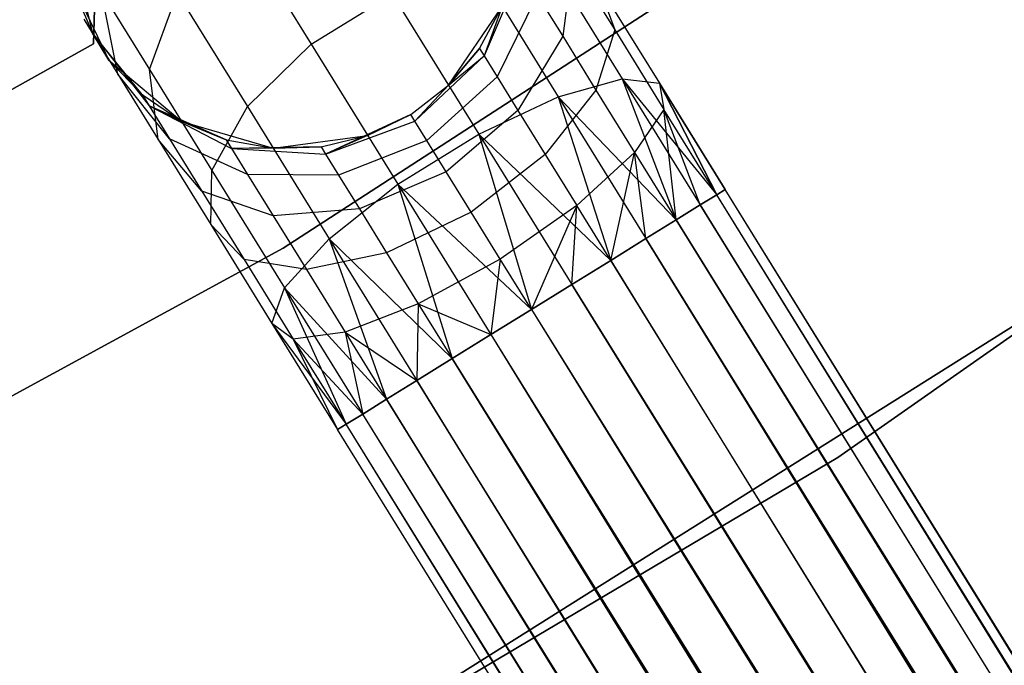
# Model space of a CAD drawing. Extents: x -189 to 189, y -189 to 189.
# Tile 381 of 591: x 20.56 to 24.86, y -38.31 to -35.5. Entities that reach past the tile are written whole.
import ezdxf

# ---------------------------------------------------------------- set-up
doc = ezdxf.new("R2010")
doc.units = 0
doc.header["$LTSCALE"] = 25.4
doc.layers.get('0').update_dxf_attribs({"linetype": 'CONTINUOUS'})

# ---------------------------------------------------------------- blocks, each defined once
blk = doc.blocks.new('CAMELEON-KENAI-C-12244_STL')
at = {"color": 0}
for p, q in [((24.4377, -34.7272, -1), (21.7082, -36.4948, -1)), ((21.7082, -36.4948, -8.5), (24.4377, -34.7272, -8.5)), ((21.7082, -36.4948, -8.5), (24.4377, -34.7272, -8.5)), ((24.4377, -34.7272, -1), (21.7082, -36.4948, -1)), ((21.5065, -35.0811, -9.6059), (21.8312, -35.6055, -10.0792)), ((21.5065, -35.0811, -9.6059), (21.8312, -35.6055, -10.0792)), ((20.7844, -35.1648, -8.147), (20.8762, -35.5573, -8.0447)), ((20.7844, -35.1648, -8.147), (20.8762, -35.5573, -8.0447)), ((20.8919, -35.1899, -2), (20.8808, -35.6029, -2)), ((20.8808, -35.6029, -4), (20.8919, -35.1899, -4)), ((20.8808, -35.6029, -4), (20.8919, -35.1899, -4)), ((20.8919, -35.1899, -2), (20.8808, -35.6029, -2)), ((22.5523, -35.2585, -9.9327), (22.9089, -35.8345, -10.2133)), ((22.5523, -35.2585, -9.9327), (22.9089, -35.8345, -10.2133)), ((22.8702, -35.2434, -9.6651), (23.1876, -35.756, -9.9148)), ((22.8702, -35.2434, -9.6651), (23.1876, -35.756, -9.9148)), ((22.9711, -35.2448, -8.6957), (22.9283, -35.5707, -8.4411)), ((22.9711, -35.2448, -8.6957), (22.9283, -35.5707, -8.4411)), ((22.9711, -35.2448, -8.6957), (23.1554, -35.5425, -8.9644)), ((22.9711, -35.2448, -8.6957), (23.1554, -35.5425, -8.9644)), ((20.7678, -35.2995, -2), (20.9485, -35.674, -2)), ((20.7678, -35.2995, -2), (20.9485, -35.674, -2)), ((20.7678, -35.2995, -7.5), (20.8762, -35.5573, -8.0447)), ((20.7678, -35.2995, -7.5), (20.8762, -35.5573, -8.0447)), ((22.747, -35.2779, -7.8445), (22.5853, -35.6557, -7.7812)), ((22.747, -35.2779, -7.8445), (22.5853, -35.6557, -7.7812)), ((23.0835, -35.3438, -9.3226), (23.3507, -35.7754, -9.5328)), ((23.0835, -35.3438, -9.3226), (23.3507, -35.7754, -9.5328)), ((23.0835, -35.3438, -9.3226), (23.1554, -35.5425, -8.9644)), ((23.0835, -35.3438, -9.3226), (23.1554, -35.5425, -8.9644)), ((20.9869, -35.736, -8.5523), (20.9158, -35.3772, -8.75)), ((20.9158, -35.3772, -8.75), (21.125, -35.715, -9.2678)), ((20.9158, -35.3772, -8.75), (21.125, -35.715, -9.2678)), ((20.9869, -35.736, -8.5523), (20.9158, -35.3772, -8.75)), ((21.125, -35.715, -9.2678), (21.2465, -35.3827, -9.4863)), ((21.125, -35.715, -9.2678), (21.2465, -35.3827, -9.4863)), ((21.2465, -35.3827, -9.4863), (21.5528, -35.8773, -9.9327)), ((21.2465, -35.3827, -9.4863), (21.5528, -35.8773, -9.9327)), ((21.8312, -35.6055, -10.0792), (22.1848, -35.3866, -10.0792)), ((21.8312, -35.6055, -10.0792), (22.1848, -35.3866, -10.0792)), ((22.1848, -35.3866, -10.0792), (22.5629, -35.9972, -10.3767)), ((22.1848, -35.3866, -10.0792), (22.5629, -35.9972, -10.3767)), ((22.817, -35.3909, -8.1654), (22.6424, -35.748, -8.0432)), ((22.817, -35.3909, -8.1654), (22.6424, -35.748, -8.0432)), ((22.817, -35.3909, -8.1654), (22.9283, -35.5707, -8.4411)), ((22.817, -35.3909, -8.1654), (22.9283, -35.5707, -8.4411)), ((22.4307, -35.7838, -2), (22.6647, -35.44, -2)), ((22.4307, -35.7838, -2), (22.6647, -35.44, -2)), ((22.5658, -35.6242, -7.5), (22.6647, -35.44, -2)), ((22.5658, -35.6242, -7.5), (22.6647, -35.44, -7.5)), ((22.5658, -35.6242, -7.5), (22.6647, -35.44, -2)), ((22.5658, -35.6242, -7.5), (22.6647, -35.44, -7.5)), ((22.6647, -35.44, -7.5), (22.5853, -35.6557, -7.7812)), ((22.6647, -35.44, -7.5), (22.5853, -35.6557, -7.7812)), ((20.8385, -35.4963, -7.5), (20.9485, -35.674, -2)), ((20.8385, -35.4963, -7.5), (20.9485, -35.674, -2)), ((20.8385, -35.4963, -7.5), (20.8762, -35.5573, -8.0447)), ((20.8385, -35.4963, -7.5), (20.8762, -35.5573, -8.0447)), ((24.1286, -37.4067, -1), (26.8561, -35.5001, -1)), ((26.8561, -35.5001), (24.1286, -37.4067)), ((24.1286, -37.4067, -1), (26.8561, -35.5001, -1)), ((26.8561, -35.5001), (24.1286, -37.4067)), ((20.9485, -35.674, -7.5), (20.8762, -35.5573, -8.0447)), ((21.0931, -35.825, -7.5), (20.8762, -35.5573, -8.0447)), ((20.8762, -35.5573, -8.0447), (21.1235, -35.874, -7.9377)), ((21.0931, -35.825, -7.5), (20.8762, -35.5573, -8.0447)), ((20.9485, -35.674, -7.5), (20.8762, -35.5573, -8.0447)), ((20.8762, -35.5573, -8.0447), (21.1235, -35.874, -7.9377)), ((20.8762, -35.5573, -8.0447), (20.9869, -35.736, -8.5523)), ((20.8762, -35.5573, -8.0447), (20.9869, -35.736, -8.5523)), ((22.9283, -35.5707, -8.4411), (22.7333, -35.8948, -8.2682)), ((22.9283, -35.5707, -8.4411), (22.7333, -35.8948, -8.2682)), ((22.9283, -35.5707, -8.4411), (23.0734, -35.8051, -8.6526)), ((22.9283, -35.5707, -8.4411), (23.0734, -35.8051, -8.6526)), ((23.1554, -35.5425, -8.9644), (23.0734, -35.8051, -8.6526)), ((23.1554, -35.5425, -8.9644), (23.0734, -35.8051, -8.6526)), ((23.1554, -35.5425, -8.9644), (23.3701, -35.8893, -9.1334)), ((23.1554, -35.5425, -8.9644), (23.3701, -35.8893, -9.1334)), ((20.8808, -35.6029, -2), (19.5128, -36.3702, -2)), ((19.5128, -36.3702, -4), (20.8808, -35.6029, -4)), ((19.5128, -36.3702, -4), (20.8808, -35.6029, -4)), ((20.8808, -35.6029, -2), (19.5128, -36.3702, -2)), ((20.8808, -35.6029, -2), (20.8808, -35.6029, -4)), ((20.8808, -35.6029, -2), (20.8808, -35.6029, -4)), ((21.5528, -35.8773, -9.9327), (21.8312, -35.6055, -10.0792)), ((21.5528, -35.8773, -9.9327), (21.8312, -35.6055, -10.0792)), ((21.8312, -35.6055, -10.0792), (22.2094, -36.2161, -10.3767)), ((21.8312, -35.6055, -10.0792), (22.2094, -36.2161, -10.3767)), ((22.5853, -35.6557, -7.7812), (22.2834, -35.9408, -7.7588)), ((22.5853, -35.6557, -7.7812), (22.2834, -35.9408, -7.7588)), ((22.4307, -35.7838, -7.5), (22.5658, -35.6242, -7.5)), ((22.5658, -35.6242, -7.5), (22.4307, -35.7838, -2)), ((22.5658, -35.6242, -7.5), (22.4307, -35.7838, -2)), ((22.4307, -35.7838, -7.5), (22.5658, -35.6242, -7.5)), ((22.4307, -35.7838, -7.5), (22.5853, -35.6557, -7.7812)), ((22.4307, -35.7838, -7.5), (22.5853, -35.6557, -7.7812)), ((22.5658, -35.6242, -7.5), (22.5853, -35.6557, -7.7812)), ((22.5658, -35.6242, -7.5), (22.5853, -35.6557, -7.7812)), ((22.5853, -35.6557, -7.7812), (22.6424, -35.748, -8.0432)), ((22.5853, -35.6557, -7.7812), (22.6424, -35.748, -8.0432)), ((20.9485, -35.674, -2), (21.266, -35.9426, -2)), ((20.9485, -35.674, -7.5), (20.9485, -35.674, -2)), ((20.9485, -35.674, -7.5), (20.9485, -35.674, -2)), ((20.9485, -35.674, -7.5), (21.0931, -35.825, -7.5)), ((21.0931, -35.825, -7.5), (20.9485, -35.674, -2)), ((21.0931, -35.825, -7.5), (20.9485, -35.674, -2)), ((20.9485, -35.674, -2), (21.266, -35.9426, -2)), ((20.9485, -35.674, -7.5), (21.0931, -35.825, -7.5)), ((21.2124, -36.0176, -8.3455), (20.9869, -35.736, -8.5523)), ((20.9869, -35.736, -8.5523), (21.163, -36.0204, -8.9881)), ((20.9869, -35.736, -8.5523), (21.163, -36.0204, -8.9881)), ((21.2124, -36.0176, -8.3455), (20.9869, -35.736, -8.5523)), ((21.163, -36.0204, -8.9881), (21.125, -35.715, -9.2678)), ((21.125, -35.715, -9.2678), (21.3976, -36.1552, -9.6651)), ((21.125, -35.715, -9.2678), (21.3976, -36.1552, -9.6651)), ((21.163, -36.0204, -8.9881), (21.125, -35.715, -9.2678)), ((22.2655, -35.9118, -2), (22.4307, -35.7838, -2)), ((22.2655, -35.9118, -7.5), (22.4307, -35.7838, -7.5)), ((22.2655, -35.9118, -2), (22.4307, -35.7838, -2)), ((22.2655, -35.9118, -7.5), (22.4307, -35.7838, -7.5)), ((22.4307, -35.7838, -7.5), (22.2834, -35.9408, -7.7588)), ((22.4307, -35.7838, -7.5), (22.2834, -35.9408, -7.7588)), ((22.6424, -35.748, -8.0432), (22.336, -36.0257, -8)), ((22.6424, -35.748, -8.0432), (22.336, -36.0257, -8)), ((22.4307, -35.7838, -7.5), (22.4307, -35.7838, -2)), ((22.4307, -35.7838, -7.5), (22.4307, -35.7838, -2)), ((22.6424, -35.748, -8.0432), (22.7333, -35.8948, -8.2682)), ((22.6424, -35.748, -8.0432), (22.7333, -35.8948, -8.2682)), ((22.9089, -35.8345, -10.2133), (23.1876, -35.756, -9.9148)), ((22.9089, -35.8345, -10.2133), (23.1876, -35.756, -9.9148)), ((23.1876, -35.756, -9.9148), (23.4237, -36.3708, -10.1691)), ((23.1876, -35.756, -9.9148), (23.4237, -36.3708, -10.1691)), ((23.1876, -35.756, -9.9148), (23.5282, -36.3061, -10)), ((23.1876, -35.756, -9.9148), (23.5282, -36.3061, -10)), ((23.1876, -35.756, -9.9148), (23.6005, -36.2614, -9.809)), ((23.1876, -35.756, -9.9148), (23.6005, -36.2614, -9.809)), ((23.1876, -35.756, -9.9148), (23.3507, -35.7754, -9.5328)), ((23.1876, -35.756, -9.9148), (23.3507, -35.7754, -9.5328)), ((23.3507, -35.7754, -9.5328), (23.6005, -36.2614, -9.809)), ((23.3507, -35.7754, -9.5328), (23.6005, -36.2614, -9.809)), ((23.3507, -35.7754, -9.5328), (23.6375, -36.2385, -9.6045)), ((23.6005, -36.2614, -9.191), (23.3507, -35.7754, -9.5328)), ((23.3507, -35.7754, -9.5328), (23.3701, -35.8893, -9.1334)), ((23.6005, -36.2614, -9.191), (23.3507, -35.7754, -9.5328)), ((23.6375, -36.2385, -9.3955), (23.3507, -35.7754, -9.5328)), ((23.6375, -36.2385, -9.3955), (23.3507, -35.7754, -9.5328)), ((23.3507, -35.7754, -9.5328), (23.6375, -36.2385, -9.6045)), ((23.3507, -35.7754, -9.5328), (23.3701, -35.8893, -9.1334)), ((21.0931, -35.825, -7.5), (21.266, -35.9426, -2)), ((21.0931, -35.825, -7.5), (21.266, -35.9426, -7.5)), ((21.0931, -35.825, -7.5), (21.266, -35.9426, -2)), ((21.0931, -35.825, -7.5), (21.266, -35.9426, -7.5)), ((21.0931, -35.825, -7.5), (21.1235, -35.874, -7.9377)), ((21.0931, -35.825, -7.5), (21.1235, -35.874, -7.9377)), ((23.0734, -35.8051, -8.6526), (22.8518, -36.0861, -8.4409)), ((23.0734, -35.8051, -8.6526), (22.8518, -36.0861, -8.4409)), ((23.0734, -35.8051, -8.6526), (23.2424, -36.078, -8.7855)), ((23.0734, -35.8051, -8.6526), (23.2424, -36.078, -8.7855)), ((22.5629, -35.9972, -10.3767), (22.9089, -35.8345, -10.2133)), ((22.5629, -35.9972, -10.3767), (22.9089, -35.8345, -10.2133)), ((22.9089, -35.8345, -10.2133), (23.1377, -36.5479, -10.4135)), ((22.9089, -35.8345, -10.2133), (23.1377, -36.5479, -10.4135)), ((22.9089, -35.8345, -10.2133), (23.2917, -36.4526, -10.309)), ((22.9089, -35.8345, -10.2133), (23.2917, -36.4526, -10.309)), ((22.9089, -35.8345, -10.2133), (23.4237, -36.3708, -10.1691)), ((22.9089, -35.8345, -10.2133), (23.4237, -36.3708, -10.1691)), ((21.4595, -36.0217, -7.5), (21.1235, -35.874, -7.9377)), ((21.1235, -35.874, -7.9377), (21.4833, -36.0603, -7.8445)), ((21.266, -35.9426, -7.5), (21.1235, -35.874, -7.9377)), ((21.4595, -36.0217, -7.5), (21.1235, -35.874, -7.9377)), ((21.266, -35.9426, -7.5), (21.1235, -35.874, -7.9377)), ((21.1235, -35.874, -7.9377), (21.4833, -36.0603, -7.8445)), ((21.1235, -35.874, -7.9377), (21.2124, -36.0176, -8.3455)), ((21.1235, -35.874, -7.9377), (21.2124, -36.0176, -8.3455)), ((21.3976, -36.1552, -9.6651), (21.5528, -35.8773, -9.9327)), ((21.3976, -36.1552, -9.6651), (21.5528, -35.8773, -9.9327)), ((21.5528, -35.8773, -9.9327), (21.9094, -36.4533, -10.2133)), ((21.5528, -35.8773, -9.9327), (21.9094, -36.4533, -10.2133)), ((22.2655, -35.9118, -7.5), (21.8936, -36.0839, -7.7812)), ((22.2655, -35.9118, -7.5), (21.8936, -36.0839, -7.7812)), ((22.0772, -36.0027, -2), (22.2655, -35.9118, -2)), ((22.0772, -36.0027, -7.5), (22.2655, -35.9118, -7.5)), ((22.0772, -36.0027, -2), (22.2655, -35.9118, -2)), ((22.0772, -36.0027, -7.5), (22.2655, -35.9118, -7.5)), ((22.2655, -35.9118, -7.5), (22.2655, -35.9118, -2)), ((22.2655, -35.9118, -7.5), (22.2655, -35.9118, -2)), ((22.2834, -35.9408, -7.7588), (22.2655, -35.9118, -7.5)), ((22.2834, -35.9408, -7.7588), (22.2655, -35.9118, -7.5)), ((22.7333, -35.8948, -8.2682), (22.4197, -36.1609, -8.2071)), ((22.7333, -35.8948, -8.2682), (22.4197, -36.1609, -8.2071)), ((22.7333, -35.8948, -8.2682), (22.8518, -36.0861, -8.4409)), ((22.7333, -35.8948, -8.2682), (22.8518, -36.0861, -8.4409)), ((23.3701, -35.8893, -9.1334), (23.2424, -36.078, -8.7855)), ((23.3701, -35.8893, -9.1334), (23.2424, -36.078, -8.7855)), ((23.4237, -36.3708, -8.8309), (23.3701, -35.8893, -9.1334)), ((23.5282, -36.3061, -9), (23.3701, -35.8893, -9.1334)), ((23.4237, -36.3708, -8.8309), (23.3701, -35.8893, -9.1334)), ((23.5282, -36.3061, -9), (23.3701, -35.8893, -9.1334)), ((23.6005, -36.2614, -9.191), (23.3701, -35.8893, -9.1334)), ((23.6005, -36.2614, -9.191), (23.3701, -35.8893, -9.1334)), ((21.266, -35.9426, -2), (21.6652, -36.0589, -2)), ((21.266, -35.9426, -7.5), (21.266, -35.9426, -2)), ((21.266, -35.9426, -7.5), (21.266, -35.9426, -2)), ((21.266, -35.9426, -7.5), (21.4595, -36.0217, -7.5)), ((21.4595, -36.0217, -7.5), (21.266, -35.9426, -2)), ((21.4595, -36.0217, -7.5), (21.266, -35.9426, -2)), ((21.266, -35.9426, -2), (21.6652, -36.0589, -2)), ((21.266, -35.9426, -7.5), (21.4595, -36.0217, -7.5)), ((21.8936, -36.0839, -7.7812), (22.2834, -35.9408, -7.7588)), ((21.8936, -36.0839, -7.7812), (22.2834, -35.9408, -7.7588)), ((22.336, -36.0257, -8), (22.2834, -35.9408, -7.7588)), ((22.336, -36.0257, -8), (22.2834, -35.9408, -7.7588)), ((22.2094, -36.2161, -10.3767), (22.5629, -35.9972, -10.3767)), ((22.2094, -36.2161, -10.3767), (22.5629, -35.9972, -10.3767)), ((22.5629, -35.9972, -10.3767), (22.7919, -36.762, -10.5)), ((22.5629, -35.9972, -10.3767), (22.7919, -36.762, -10.5)), ((22.5629, -35.9972, -10.3767), (22.9687, -36.6526, -10.4781)), ((22.5629, -35.9972, -10.3767), (22.9687, -36.6526, -10.4781)), ((22.5629, -35.9972, -10.3767), (23.1377, -36.5479, -10.4135)), ((22.5629, -35.9972, -10.3767), (23.1377, -36.5479, -10.4135)), ((21.3538, -36.2461, -8.6957), (21.163, -36.0204, -8.9881)), ((21.163, -36.0204, -8.9881), (21.3924, -36.3909, -9.3226)), ((21.163, -36.0204, -8.9881), (21.3924, -36.3909, -9.3226)), ((21.3538, -36.2461, -8.6957), (21.163, -36.0204, -8.9881)), ((21.5533, -36.1733, -8.1654), (21.2124, -36.0176, -8.3455)), ((21.2124, -36.0176, -8.3455), (21.3538, -36.2461, -8.6957)), ((21.2124, -36.0176, -8.3455), (21.3538, -36.2461, -8.6957)), ((21.5533, -36.1733, -8.1654), (21.2124, -36.0176, -8.3455)), ((21.4595, -36.0217, -7.5), (21.6652, -36.0589, -2)), ((21.4595, -36.0217, -7.5), (21.6652, -36.0589, -7.5)), ((21.4595, -36.0217, -7.5), (21.6652, -36.0589, -2)), ((21.4595, -36.0217, -7.5), (21.6652, -36.0589, -7.5)), ((21.4595, -36.0217, -7.5), (21.4833, -36.0603, -7.8445)), ((21.4595, -36.0217, -7.5), (21.4833, -36.0603, -7.8445)), ((21.6652, -36.0589, -2), (22.0772, -36.0027, -2)), ((21.6652, -36.0589, -2), (22.0772, -36.0027, -2)), ((21.8742, -36.0524, -7.5), (22.0772, -36.0027, -2)), ((21.8742, -36.0524, -7.5), (22.0772, -36.0027, -2)), ((21.8742, -36.0524, -7.5), (22.0772, -36.0027, -7.5)), ((21.8742, -36.0524, -7.5), (22.0772, -36.0027, -7.5)), ((22.0772, -36.0027, -7.5), (21.8936, -36.0839, -7.7812)), ((22.0772, -36.0027, -7.5), (21.8936, -36.0839, -7.7812)), ((22.336, -36.0257, -8), (21.9508, -36.1762, -8.0432)), ((22.336, -36.0257, -8), (21.9508, -36.1762, -8.0432)), ((22.0772, -36.0027, -7.5), (22.0772, -36.0027, -2)), ((22.0772, -36.0027, -7.5), (22.0772, -36.0027, -2)), ((22.4197, -36.1609, -8.2071), (22.336, -36.0257, -8)), ((22.4197, -36.1609, -8.2071), (22.336, -36.0257, -8)), ((21.8742, -36.0524, -7.5), (21.4833, -36.0603, -7.8445)), ((21.8742, -36.0524, -7.5), (21.4833, -36.0603, -7.8445)), ((21.6652, -36.0589, -7.5), (21.4833, -36.0603, -7.8445)), ((21.6652, -36.0589, -7.5), (21.4833, -36.0603, -7.8445)), ((21.4833, -36.0603, -7.8445), (21.8936, -36.0839, -7.7812)), ((21.4833, -36.0603, -7.8445), (21.8936, -36.0839, -7.7812)), ((21.4833, -36.0603, -7.8445), (21.5533, -36.1733, -8.1654)), ((21.4833, -36.0603, -7.8445), (21.5533, -36.1733, -8.1654)), ((21.6652, -36.0589, -7.5), (21.8742, -36.0524, -7.5)), ((21.8742, -36.0524, -7.5), (21.6652, -36.0589, -2)), ((21.8742, -36.0524, -7.5), (21.6652, -36.0589, -2)), ((21.6652, -36.0589, -7.5), (21.8742, -36.0524, -7.5)), ((21.6652, -36.0589, -7.5), (21.6652, -36.0589, -2)), ((21.6652, -36.0589, -7.5), (21.6652, -36.0589, -2)), ((21.8742, -36.0524, -7.5), (21.8936, -36.0839, -7.7812)), ((21.8742, -36.0524, -7.5), (21.8936, -36.0839, -7.7812)), ((21.8936, -36.0839, -7.7812), (21.9508, -36.1762, -8.0432)), ((21.8936, -36.0839, -7.7812), (21.9508, -36.1762, -8.0432)), ((22.8518, -36.0861, -8.4409), (22.5287, -36.3369, -8.366)), ((22.8518, -36.0861, -8.4409), (22.5287, -36.3369, -8.366)), ((22.8518, -36.0861, -8.4409), (22.9897, -36.3088, -8.5494)), ((22.8518, -36.0861, -8.4409), (22.9897, -36.3088, -8.5494)), ((22.9897, -36.3088, -8.5494), (23.2424, -36.078, -8.7855)), ((22.9897, -36.3088, -8.5494), (23.2424, -36.078, -8.7855)), ((23.1377, -36.5479, -8.5864), (23.2424, -36.078, -8.7855)), ((23.1377, -36.5479, -8.5864), (23.2424, -36.078, -8.7855)), ((23.2424, -36.078, -8.7855), (23.4237, -36.3708, -8.8309)), ((23.2917, -36.4526, -8.691), (23.2424, -36.078, -8.7855)), ((23.2917, -36.4526, -8.691), (23.2424, -36.078, -8.7855)), ((23.2424, -36.078, -8.7855), (23.4237, -36.3708, -8.8309)), ((21.3924, -36.3909, -9.3226), (21.3976, -36.1552, -9.6651)), ((21.3924, -36.3909, -9.3226), (21.3976, -36.1552, -9.6651)), ((21.3976, -36.1552, -9.6651), (21.715, -36.6678, -9.9148)), ((21.3976, -36.1552, -9.6651), (21.715, -36.6678, -9.9148)), ((21.9508, -36.1762, -8.0432), (21.5533, -36.1733, -8.1654)), ((21.5533, -36.1733, -8.1654), (21.6647, -36.3531, -8.4411)), ((21.5533, -36.1733, -8.1654), (21.6647, -36.3531, -8.4411)), ((21.9508, -36.1762, -8.0432), (21.5533, -36.1733, -8.1654)), ((22.4197, -36.1609, -8.2071), (22.0417, -36.323, -8.2682)), ((22.4197, -36.1609, -8.2071), (22.0417, -36.323, -8.2682)), ((22.5287, -36.3369, -8.366), (22.4197, -36.1609, -8.2071)), ((22.5287, -36.3369, -8.366), (22.4197, -36.1609, -8.2071)), ((21.9094, -36.4533, -10.2133), (22.2094, -36.2161, -10.3767)), ((21.9094, -36.4533, -10.2133), (22.2094, -36.2161, -10.3767)), ((21.9508, -36.1762, -8.0432), (22.0417, -36.323, -8.2682)), ((21.9508, -36.1762, -8.0432), (22.0417, -36.323, -8.2682)), ((22.2094, -36.2161, -10.3767), (22.4461, -36.9762, -10.4135)), ((22.2094, -36.2161, -10.3767), (22.4461, -36.9762, -10.4135)), ((22.2094, -36.2161, -10.3767), (22.6151, -36.8715, -10.4781)), ((22.2094, -36.2161, -10.3767), (22.6151, -36.8715, -10.4781)), ((22.2094, -36.2161, -10.3767), (22.7919, -36.762, -10.5)), ((22.2094, -36.2161, -10.3767), (22.7919, -36.762, -10.5)), ((21.6647, -36.3531, -8.4411), (21.3538, -36.2461, -8.6957)), ((21.3538, -36.2461, -8.6957), (21.5382, -36.5439, -8.9644)), ((21.3538, -36.2461, -8.6957), (21.5382, -36.5439, -8.9644)), ((21.6647, -36.3531, -8.4411), (21.3538, -36.2461, -8.6957)), ((23.6375, -36.2385, -9.6045), (23.6005, -36.2614, -9.809)), ((23.6005, -36.2614, -9.191), (23.6375, -36.2385, -9.3955)), ((23.6005, -36.2614, -9.191), (23.6375, -36.2385, -9.3955)), ((23.6375, -36.2385, -9.6045), (23.6005, -36.2614, -9.809)), ((89.5687, -142.7211, -9.3955), (23.6375, -36.2385, -9.3955)), ((89.5687, -142.7211, -9.3955), (23.6375, -36.2385, -9.6045)), ((89.4594, -142.7887, -9), (23.6375, -36.2385, -9.3955)), ((89.4594, -142.7887, -9), (23.6375, -36.2385, -9.3955)), ((89.5687, -142.7211, -9.3955), (23.6375, -36.2385, -9.3955)), ((89.5687, -142.7211, -9.3955), (23.6375, -36.2385, -9.6045)), ((23.6005, -36.2614, -9.809), (23.5282, -36.3061, -10)), ((23.5282, -36.3061, -9), (23.6005, -36.2614, -9.191)), ((23.5282, -36.3061, -9), (23.6005, -36.2614, -9.191)), ((23.6005, -36.2614, -9.809), (23.5282, -36.3061, -10)), ((89.4594, -142.7887, -9), (23.6005, -36.2614, -9.191)), ((89.4594, -142.7887, -9), (23.6005, -36.2614, -9.191)), ((89.5687, -142.7211, -9.3955), (23.6005, -36.2614, -9.809)), ((89.5687, -142.7211, -9.3955), (23.6005, -36.2614, -9.809)), ((89.5317, -142.744, -9.809), (23.6005, -36.2614, -9.809)), ((89.5317, -142.744, -9.809), (23.6005, -36.2614, -9.809)), ((22.0417, -36.323, -8.2682), (21.6647, -36.3531, -8.4411)), ((22.0417, -36.323, -8.2682), (21.6647, -36.3531, -8.4411)), ((22.0417, -36.323, -8.2682), (22.1601, -36.5143, -8.4409)), ((22.0417, -36.323, -8.2682), (22.1601, -36.5143, -8.4409)), ((22.5287, -36.3369, -8.366), (22.1601, -36.5143, -8.4409)), ((22.5287, -36.3369, -8.366), (22.1601, -36.5143, -8.4409)), ((22.6557, -36.542, -8.4659), (22.5287, -36.3369, -8.366)), ((22.6557, -36.542, -8.4659), (22.5287, -36.3369, -8.366)), ((22.9897, -36.3088, -8.5494), (22.6557, -36.542, -8.4659)), ((22.9897, -36.3088, -8.5494), (22.6557, -36.542, -8.4659)), ((22.9897, -36.3088, -8.5494), (22.7919, -36.762, -8.5)), ((22.9897, -36.3088, -8.5494), (22.7919, -36.762, -8.5)), ((22.9687, -36.6526, -8.5219), (22.9897, -36.3088, -8.5494)), ((22.9687, -36.6526, -8.5219), (22.9897, -36.3088, -8.5494)), ((23.1377, -36.5479, -8.5864), (22.9897, -36.3088, -8.5494)), ((23.1377, -36.5479, -8.5864), (22.9897, -36.3088, -8.5494)), ((23.5282, -36.3061, -10), (23.4237, -36.3708, -10.1691)), ((23.4237, -36.3708, -8.8309), (23.5282, -36.3061, -9)), ((23.4237, -36.3708, -8.8309), (23.5282, -36.3061, -9)), ((23.5282, -36.3061, -10), (23.4237, -36.3708, -10.1691)), ((23.5282, -36.3061, -9), (89.4594, -142.7887, -9)), ((23.5282, -36.3061, -9), (89.4594, -142.7887, -9)), ((89.5317, -142.744, -9.809), (23.5282, -36.3061, -10)), ((89.5317, -142.744, -9.809), (23.5282, -36.3061, -10)), ((21.6647, -36.3531, -8.4411), (21.8098, -36.5875, -8.6526)), ((21.6647, -36.3531, -8.4411), (21.8098, -36.5875, -8.6526)), ((23.4237, -36.3708, -10.1691), (23.2917, -36.4526, -10.309)), ((23.2917, -36.4526, -8.691), (23.4237, -36.3708, -8.8309)), ((23.2917, -36.4526, -8.691), (23.4237, -36.3708, -8.8309)), ((23.4237, -36.3708, -10.1691), (23.2917, -36.4526, -10.309)), ((23.4237, -36.3708, -8.8309), (89.4594, -142.7887, -9)), ((23.4237, -36.3708, -8.8309), (89.4594, -142.7887, -9)), ((23.4237, -36.3708, -8.8309), (89.2229, -142.9352, -8.691)), ((23.4237, -36.3708, -8.8309), (89.2229, -142.9352, -8.691)), ((89.5317, -142.744, -9.809), (23.4237, -36.3708, -10.1691)), ((89.5317, -142.744, -9.809), (23.4237, -36.3708, -10.1691)), ((89.355, -142.8534, -10.1691), (23.4237, -36.3708, -10.1691)), ((89.355, -142.8534, -10.1691), (23.4237, -36.3708, -10.1691)), ((21.5382, -36.5439, -8.9644), (21.3924, -36.3909, -9.3226)), ((21.3924, -36.3909, -9.3226), (21.6596, -36.8225, -9.5328)), ((21.3924, -36.3909, -9.3226), (21.6596, -36.8225, -9.5328)), ((21.5382, -36.5439, -8.9644), (21.3924, -36.3909, -9.3226)), ((21.715, -36.6678, -9.9148), (21.9094, -36.4533, -10.2133)), ((21.715, -36.6678, -9.9148), (21.9094, -36.4533, -10.2133)), ((21.9094, -36.4533, -10.2133), (22.1601, -37.1533, -10.1691)), ((21.9094, -36.4533, -10.2133), (22.1601, -37.1533, -10.1691)), ((21.9094, -36.4533, -10.2133), (22.2922, -37.0715, -10.309)), ((21.9094, -36.4533, -10.2133), (22.2922, -37.0715, -10.309)), ((21.9094, -36.4533, -10.2133), (22.4461, -36.9762, -10.4135)), ((21.9094, -36.4533, -10.2133), (22.4461, -36.9762, -10.4135)), ((23.2917, -36.4526, -10.309), (23.1377, -36.5479, -10.4135)), ((23.1377, -36.5479, -8.5864), (23.2917, -36.4526, -8.691)), ((23.1377, -36.5479, -8.5864), (23.2917, -36.4526, -8.691)), ((23.2917, -36.4526, -10.309), (23.1377, -36.5479, -10.4135)), ((23.2917, -36.4526, -8.691), (89.2229, -142.9352, -8.691)), ((23.2917, -36.4526, -8.691), (89.2229, -142.9352, -8.691)), ((23.2917, -36.4526, -8.691), (88.8999, -143.1352, -8.5219)), ((23.2917, -36.4526, -8.691), (88.8999, -143.1352, -8.5219)), ((89.355, -142.8534, -10.1691), (23.2917, -36.4526, -10.309)), ((89.355, -142.8534, -10.1691), (23.2917, -36.4526, -10.309)), ((89.069, -143.0305, -10.4135), (23.2917, -36.4526, -10.309)), ((89.069, -143.0305, -10.4135), (23.2917, -36.4526, -10.309)), ((21.7082, -36.4948, -1), (18.8513, -38.0483, -1)), ((18.8513, -38.0483, -8.5), (21.7082, -36.4948, -8.5)), ((18.8513, -38.0483, -8.5), (21.7082, -36.4948, -8.5)), ((21.7082, -36.4948, -1), (18.8513, -38.0483, -1)), ((21.7082, -36.4948, -8.5), (21.7082, -36.4948, -1)), ((21.7082, -36.4948, -8.5), (21.7082, -36.4948, -1)), ((22.1601, -36.5143, -8.4409), (21.8098, -36.5875, -8.6526)), ((22.1601, -36.5143, -8.4409), (21.8098, -36.5875, -8.6526)), ((22.1601, -36.5143, -8.4409), (22.2981, -36.7371, -8.5494)), ((22.1601, -36.5143, -8.4409), (22.2981, -36.7371, -8.5494)), ((21.8098, -36.5875, -8.6526), (21.5382, -36.5439, -8.9644)), ((21.5382, -36.5439, -8.9644), (21.7529, -36.8906, -9.1334)), ((21.5382, -36.5439, -8.9644), (21.7529, -36.8906, -9.1334)), ((21.8098, -36.5875, -8.6526), (21.5382, -36.5439, -8.9644)), ((22.6557, -36.542, -8.4659), (22.2981, -36.7371, -8.5494)), ((22.6557, -36.542, -8.4659), (22.2981, -36.7371, -8.5494)), ((22.6557, -36.542, -8.4659), (22.6151, -36.8715, -8.5219)), ((22.6557, -36.542, -8.4659), (22.6151, -36.8715, -8.5219)), ((22.7919, -36.762, -8.5), (22.6557, -36.542, -8.4659)), ((22.7919, -36.762, -8.5), (22.6557, -36.542, -8.4659)), ((23.1377, -36.5479, -10.4135), (22.9687, -36.6526, -10.4781)), ((22.9687, -36.6526, -8.5219), (23.1377, -36.5479, -8.5864)), ((22.9687, -36.6526, -8.5219), (23.1377, -36.5479, -8.5864)), ((23.1377, -36.5479, -10.4135), (22.9687, -36.6526, -10.4781)), ((23.1377, -36.5479, -8.5864), (88.8999, -143.1352, -8.5219)), ((23.1377, -36.5479, -8.5864), (88.8999, -143.1352, -8.5219)), ((89.069, -143.0305, -10.4135), (23.1377, -36.5479, -10.4135)), ((89.069, -143.0305, -10.4135), (23.1377, -36.5479, -10.4135)), ((21.8098, -36.5875, -8.6526), (21.9787, -36.8604, -8.7855)), ((21.8098, -36.5875, -8.6526), (21.9787, -36.8604, -8.7855)), ((21.6596, -36.8225, -9.5328), (21.715, -36.6678, -9.9148)), ((21.6596, -36.8225, -9.5328), (21.715, -36.6678, -9.9148)), ((21.715, -36.6678, -9.9148), (21.9833, -37.2627, -9.809)), ((21.715, -36.6678, -9.9148), (21.9833, -37.2627, -9.809)), ((21.715, -36.6678, -9.9148), (22.0556, -37.2179, -10)), ((21.715, -36.6678, -9.9148), (22.0556, -37.2179, -10)), ((21.715, -36.6678, -9.9148), (22.1601, -37.1533, -10.1691)), ((21.715, -36.6678, -9.9148), (22.1601, -37.1533, -10.1691)), ((22.9687, -36.6526, -10.4781), (22.7919, -36.762, -10.5)), ((22.7919, -36.762, -8.5), (22.9687, -36.6526, -8.5219)), ((22.7919, -36.762, -8.5), (22.9687, -36.6526, -8.5219)), ((22.9687, -36.6526, -10.4781), (22.7919, -36.762, -10.5)), ((88.8999, -143.1352, -8.5219), (22.9687, -36.6526, -8.5219)), ((88.8999, -143.1352, -8.5219), (22.9687, -36.6526, -8.5219)), ((22.9687, -36.6526, -10.4781), (89.069, -143.0305, -10.4135)), ((22.9687, -36.6526, -10.4781), (89.069, -143.0305, -10.4135)), ((22.2404, -38.5009, -1), (25.055, -36.7324, -1)), ((25.055, -36.7324, -8.5), (22.2404, -38.5009, -8.5)), ((22.2404, -38.5009, -1), (25.055, -36.7324, -1)), ((25.055, -36.7324, -8.5), (22.2404, -38.5009, -8.5)), ((22.2981, -36.7371, -8.5494), (21.9787, -36.8604, -8.7855)), ((22.2981, -36.7371, -8.5494), (21.9787, -36.8604, -8.7855)), ((22.2981, -36.7371, -8.5494), (22.2922, -37.0715, -8.691)), ((22.2981, -36.7371, -8.5494), (22.2922, -37.0715, -8.691)), ((22.2981, -36.7371, -8.5494), (22.6151, -36.8715, -8.5219)), ((22.2981, -36.7371, -8.5494), (22.6151, -36.8715, -8.5219)), ((22.2981, -36.7371, -8.5494), (22.4461, -36.9762, -8.5864)), ((22.2981, -36.7371, -8.5494), (22.4461, -36.9762, -8.5864)), ((22.6151, -36.8715, -8.5219), (22.7919, -36.762, -8.5)), ((22.7919, -36.762, -10.5), (22.6151, -36.8715, -10.4781)), ((22.6151, -36.8715, -8.5219), (22.7919, -36.762, -8.5)), ((22.7919, -36.762, -10.5), (22.6151, -36.8715, -10.4781)), ((22.7919, -36.762, -8.5), (88.7231, -143.2446, -8.5)), ((22.7919, -36.762, -8.5), (88.7231, -143.2446, -8.5)), ((22.7919, -36.762, -10.5), (88.7231, -143.2446, -10.5)), ((22.7919, -36.762, -10.5), (88.7231, -143.2446, -10.5)), ((22.7919, -36.762, -10.5), (89.069, -143.0305, -10.4135)), ((22.7919, -36.762, -10.5), (89.069, -143.0305, -10.4135)), ((21.7529, -36.8906, -9.1334), (21.6596, -36.8225, -9.5328)), ((21.6596, -36.8225, -9.5328), (21.9464, -37.2856, -9.3955)), ((21.6596, -36.8225, -9.5328), (21.9464, -37.2856, -9.6045)), ((21.6596, -36.8225, -9.5328), (21.9464, -37.2856, -9.3955)), ((21.6596, -36.8225, -9.5328), (21.9464, -37.2856, -9.6045)), ((21.6596, -36.8225, -9.5328), (21.9833, -37.2627, -9.809)), ((21.6596, -36.8225, -9.5328), (21.9833, -37.2627, -9.809)), ((21.7529, -36.8906, -9.1334), (21.6596, -36.8225, -9.5328)), ((21.9787, -36.8604, -8.7855), (21.7529, -36.8906, -9.1334)), ((21.9787, -36.8604, -8.7855), (21.7529, -36.8906, -9.1334)), ((21.9787, -36.8604, -8.7855), (22.2922, -37.0715, -8.691)), ((21.9787, -36.8604, -8.7855), (22.2922, -37.0715, -8.691)), ((21.9787, -36.8604, -8.7855), (22.1601, -37.1533, -8.8309)), ((21.9787, -36.8604, -8.7855), (22.1601, -37.1533, -8.8309)), ((21.9787, -36.8604, -8.7855), (22.0556, -37.2179, -9)), ((21.9787, -36.8604, -8.7855), (22.0556, -37.2179, -9)), ((21.7529, -36.8906, -9.1334), (22.0556, -37.2179, -9)), ((21.7529, -36.8906, -9.1334), (22.0556, -37.2179, -9)), ((21.7529, -36.8906, -9.1334), (21.9833, -37.2627, -9.191)), ((21.7529, -36.8906, -9.1334), (21.9833, -37.2627, -9.191)), ((21.7529, -36.8906, -9.1334), (21.9464, -37.2856, -9.3955)), ((21.7529, -36.8906, -9.1334), (21.9464, -37.2856, -9.3955)), ((22.4461, -36.9762, -8.5864), (22.6151, -36.8715, -8.5219)), ((22.6151, -36.8715, -10.4781), (22.4461, -36.9762, -10.4135)), ((22.4461, -36.9762, -8.5864), (22.6151, -36.8715, -8.5219)), ((22.6151, -36.8715, -10.4781), (22.4461, -36.9762, -10.4135)), ((22.6151, -36.8715, -8.5219), (88.5464, -143.3541, -8.5219)), ((22.6151, -36.8715, -8.5219), (88.5464, -143.3541, -8.5219)), ((22.6151, -36.8715, -8.5219), (88.2234, -143.5541, -8.691)), ((22.6151, -36.8715, -8.5219), (88.2234, -143.5541, -8.691)), ((22.6151, -36.8715, -10.4781), (88.7231, -143.2446, -10.5)), ((22.6151, -36.8715, -10.4781), (88.7231, -143.2446, -10.5)), ((22.2922, -37.0715, -8.691), (22.4461, -36.9762, -8.5864)), ((22.4461, -36.9762, -10.4135), (22.2922, -37.0715, -10.309)), ((22.4461, -36.9762, -10.4135), (22.2922, -37.0715, -10.309)), ((22.2922, -37.0715, -8.691), (22.4461, -36.9762, -8.5864)), ((88.3773, -143.4588, -10.4135), (22.4461, -36.9762, -10.4135)), ((22.4461, -36.9762, -10.4135), (88.7231, -143.2446, -10.5)), ((88.3773, -143.4588, -10.4135), (22.4461, -36.9762, -10.4135)), ((22.4461, -36.9762, -8.5864), (88.2234, -143.5541, -8.691)), ((22.4461, -36.9762, -8.5864), (88.2234, -143.5541, -8.691)), ((22.4461, -36.9762, -10.4135), (88.7231, -143.2446, -10.5)), ((22.1601, -37.1533, -8.8309), (22.2922, -37.0715, -8.691)), ((22.2922, -37.0715, -10.309), (22.1601, -37.1533, -10.1691)), ((22.2922, -37.0715, -10.309), (22.1601, -37.1533, -10.1691)), ((22.1601, -37.1533, -8.8309), (22.2922, -37.0715, -8.691)), ((88.3773, -143.4588, -10.4135), (22.2922, -37.0715, -10.309)), ((88.3773, -143.4588, -10.4135), (22.2922, -37.0715, -10.309)), ((88.2234, -143.5541, -8.691), (22.2922, -37.0715, -8.691)), ((22.2922, -37.0715, -8.691), (87.9868, -143.7005, -9)), ((22.2922, -37.0715, -8.691), (87.9868, -143.7005, -9)), ((88.2234, -143.5541, -8.691), (22.2922, -37.0715, -8.691)), ((22.0556, -37.2179, -9), (22.1601, -37.1533, -8.8309)), ((22.1601, -37.1533, -10.1691), (22.0556, -37.2179, -10)), ((22.1601, -37.1533, -10.1691), (22.0556, -37.2179, -10)), ((22.0556, -37.2179, -9), (22.1601, -37.1533, -8.8309)), ((88.3773, -143.4588, -10.4135), (22.1601, -37.1533, -10.1691)), ((88.3773, -143.4588, -10.4135), (22.1601, -37.1533, -10.1691)), ((88.0913, -143.6358, -10.1691), (22.1601, -37.1533, -10.1691)), ((88.0913, -143.6358, -10.1691), (22.1601, -37.1533, -10.1691)), ((22.1601, -37.1533, -8.8309), (87.9868, -143.7005, -9)), ((22.1601, -37.1533, -8.8309), (87.9868, -143.7005, -9)), ((21.9833, -37.2627, -9.191), (22.0556, -37.2179, -9)), ((22.0556, -37.2179, -10), (21.9833, -37.2627, -9.809)), ((22.0556, -37.2179, -10), (21.9833, -37.2627, -9.809)), ((21.9833, -37.2627, -9.191), (22.0556, -37.2179, -9)), ((88.0913, -143.6358, -10.1691), (22.0556, -37.2179, -10)), ((88.0913, -143.6358, -10.1691), (22.0556, -37.2179, -10)), ((87.9868, -143.7005, -9), (22.0556, -37.2179, -9)), ((87.9868, -143.7005, -9), (22.0556, -37.2179, -9)), ((21.9464, -37.2856, -9.3955), (21.9833, -37.2627, -9.191)), ((21.9833, -37.2627, -9.809), (21.9464, -37.2856, -9.6045)), ((21.9833, -37.2627, -9.809), (21.9464, -37.2856, -9.6045)), ((21.9464, -37.2856, -9.3955), (21.9833, -37.2627, -9.191)), ((87.9145, -143.7453, -9.809), (21.9464, -37.2856, -9.6045)), ((87.9145, -143.7453, -9.809), (21.9464, -37.2856, -9.3955)), ((87.9145, -143.7453, -9.809), (21.9464, -37.2856, -9.6045)), ((87.9145, -143.7453, -9.809), (21.9464, -37.2856, -9.3955)), ((87.8776, -143.7682, -9.3955), (21.9464, -37.2856, -9.3955)), ((87.8776, -143.7682, -9.3955), (21.9464, -37.2856, -9.3955)), ((88.0913, -143.6358, -10.1691), (21.9833, -37.2627, -9.809)), ((88.0913, -143.6358, -10.1691), (21.9833, -37.2627, -9.809)), ((87.9145, -143.7453, -9.809), (21.9833, -37.2627, -9.809)), ((87.9145, -143.7453, -9.809), (21.9833, -37.2627, -9.809)), ((87.8776, -143.7682, -9.3955), (21.9833, -37.2627, -9.191)), ((87.8776, -143.7682, -9.3955), (21.9833, -37.2627, -9.191)), ((87.9868, -143.7005, -9), (21.9833, -37.2627, -9.191)), ((87.9868, -143.7005, -9), (21.9833, -37.2627, -9.191)), ((21.2662, -39.1041, -1), (24.1286, -37.4067, -1)), ((24.1286, -37.4067), (21.2662, -39.1041)), ((21.2662, -39.1041, -1), (24.1286, -37.4067, -1)), ((24.1286, -37.4067), (21.2662, -39.1041)), ((24.1286, -37.4067, -1), (24.1286, -37.4067)), ((24.1286, -37.4067, -1), (24.1286, -37.4067))]:
    blk.add_line(p, q, dxfattribs=at)

msp = doc.modelspace()

# ---------------------------------------------------------------- block references
at = {"color": 0}
msp.add_blockref('CAMELEON-KENAI-C-12244_STL', (0, 0), dxfattribs=at)

doc.saveas('drawing.dxf')
